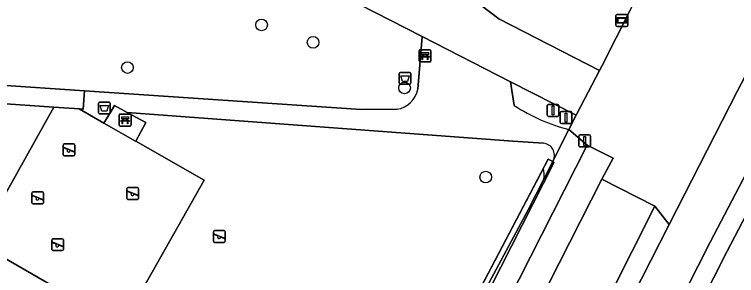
# Model space of a CAD drawing. Extents: x 161848 to 162726, y 385382 to 386521.
# Drawn here: x 162501.6 to 162562.1, y 385512.5 to 385534.3 of the extents above; entities that cross this region are included whole.
import ezdxf

# ---------------------------------------------------------------- set-up
doc = ezdxf.new("R2010")
doc.units = 0
for name, color, linetype in [('IMGEO_Afsluitpaal', 7, 'Continuous'), ('IMGEO_Afvalbak', 7, 'Continuous'), ('IMGEO_Bank', 7, 'Continuous'), ('IMGEO_Boom', 7, 'Continuous'), ('IMGEO_Fietspad_gesloten', 7, 'Continuous'), ('IMGEO_Groenvoorziening', 7, 'Continuous'), ('IMGEO_Haag', 7, 'Continuous'), ('IMGEO_Lichtmast', 7, 'Continuous'), ('IMGEO_Rijbaan_lokaal_gesloten', 7, 'Continuous'), ('IMGEO_Rijbaan_lokaal_open', 7, 'Continuous'), ('IMGEO_Speelvoorziening', 7, 'Continuous'), ('IMGEO_Terreindeel_zand', 7, 'Continuous'), ('IMGEO_Verkeerseiland_groen', 7, 'Continuous'), ('IMGEO_Voetpad_halfverhard', 7, 'Continuous'), ('IMGEO_Voetpad_open', 7, 'Continuous'), ('IMGEO_Wegwijzer', 7, 'Continuous')]:
    doc.layers.add(name, color=color, linetype=linetype)

msp = doc.modelspace()

# ---------------------------------------------------------------- linework, layer by layer
at = {"layer": 'IMGEO_Afsluitpaal'}
for p, q in [((162546.226, 385525.9), (162546.226, 385526.7)), ((162546.226, 385526.7), (162546.226, 385525.9)), ((162546.326, 385526.8), (162547.116, 385526.8)), ((162547.116, 385526.8), (162546.326, 385526.8)), ((162547.216, 385526.7), (162547.216, 385525.9)), ((162547.216, 385525.9), (162547.216, 385526.7)), ((162547.116, 385525.8), (162546.326, 385525.8)), ((162546.326, 385525.8), (162547.116, 385525.8)), ((162547.319, 385525.295), (162547.319, 385526.095)), ((162547.319, 385526.095), (162547.319, 385525.295)), ((162547.419, 385526.195), (162548.209, 385526.195)), ((162548.209, 385526.195), (162547.419, 385526.195)), ((162548.309, 385526.095), (162548.309, 385525.295)), ((162548.309, 385525.295), (162548.309, 385526.095)), ((162548.209, 385525.195), (162547.419, 385525.195)), ((162547.419, 385525.195), (162548.209, 385525.195))]:
    msp.add_line(p, q, dxfattribs=at)
for points in [[(162546.646, 385526.675), (162546.796, 385526.675), (162546.796, 385525.925), (162546.646, 385525.925), (162546.646, 385526.675)], [(162547.739, 385526.07), (162547.889, 385526.07), (162547.889, 385525.32), (162547.739, 385525.32), (162547.739, 385526.07)]]:
    msp.add_lwpolyline(points, dxfattribs=at)
for centre, start, end in [((162546.326, 385526.7), 90, 180), ((162546.326, 385526.7), 90, 180), ((162547.116, 385526.7), 0, 90), ((162547.116, 385526.7), 360, 90), ((162546.326, 385525.9), 180, 270), ((162546.326, 385525.9), 180, 270), ((162547.116, 385525.9), 270, 0), ((162547.116, 385525.9), 270, 0), ((162547.419, 385526.095), 90, 180), ((162547.419, 385526.095), 90, 180), ((162548.209, 385526.095), 0, 90), ((162548.209, 385526.095), 360, 90), ((162547.419, 385525.295), 180, 270), ((162547.419, 385525.295), 180, 270), ((162548.209, 385525.295), 270, 0), ((162548.209, 385525.295), 270, 0)]:
    msp.add_arc(centre, 0.1, start, end, dxfattribs=at)
at = {"layer": 'IMGEO_Afvalbak'}
for p, q in [((162533.813, 385528.584), (162533.813, 385529.384)), ((162533.813, 385529.384), (162533.813, 385528.584)), ((162533.913, 385529.484), (162534.703, 385529.484)), ((162534.703, 385529.484), (162533.913, 385529.484)), ((162534.803, 385529.384), (162534.803, 385528.584)), ((162534.803, 385528.584), (162534.803, 385529.384)), ((162534.703, 385528.484), (162533.913, 385528.484)), ((162533.913, 385528.484), (162534.703, 385528.484)), ((162508.601, 385526.101), (162508.601, 385526.901)), ((162508.601, 385526.901), (162508.601, 385526.101)), ((162508.701, 385527.001), (162509.491, 385527.001)), ((162509.491, 385527.001), (162508.701, 385527.001)), ((162509.591, 385526.901), (162509.591, 385526.101)), ((162509.591, 385526.101), (162509.591, 385526.901)), ((162509.491, 385526.001), (162508.701, 385526.001)), ((162508.701, 385526.001), (162509.491, 385526.001))]:
    msp.add_line(p, q, dxfattribs=at)
for points in [[(162533.956, 385529.198), (162534.66, 385529.198), (162534.511, 385528.728), (162534.105, 385528.728), (162533.956, 385529.198)], [(162508.744, 385526.715), (162509.448, 385526.715), (162509.299, 385526.245), (162508.893, 385526.245), (162508.744, 385526.715)]]:
    msp.add_lwpolyline(points, dxfattribs=at)
for centre, start, end in [((162533.913, 385529.384), 90, 180), ((162533.913, 385529.384), 90, 180), ((162534.703, 385529.384), 0, 90), ((162534.703, 385529.384), 360, 90), ((162533.913, 385528.584), 180, 270), ((162533.913, 385528.584), 180, 270), ((162534.703, 385528.584), 270, 0), ((162534.703, 385528.584), 270, 0), ((162508.701, 385526.901), 90, 180), ((162508.701, 385526.901), 90, 180), ((162509.491, 385526.901), 0, 90), ((162509.491, 385526.901), 360, 90), ((162508.701, 385526.101), 180, 270), ((162508.701, 385526.101), 180, 270), ((162509.491, 385526.101), 270, 0), ((162509.491, 385526.101), 270, 0)]:
    msp.add_arc(centre, 0.1, start, end, dxfattribs=at)
at = {"layer": 'IMGEO_Bank'}
for p, q in [((162535.488, 385530.439), (162535.488, 385531.28)), ((162535.488, 385531.28), (162535.488, 385530.439)), ((162535.563, 385531.364), (162536.404, 385531.364)), ((162536.404, 385531.364), (162535.563, 385531.364)), ((162536.488, 385531.289), (162536.488, 385530.448)), ((162536.488, 385530.448), (162536.488, 385531.289)), ((162536.185, 385530.762), (162535.792, 385530.762)), ((162535.797, 385530.87), (162535.797, 385530.976)), ((162535.841, 385530.976), (162535.841, 385530.87)), ((162536.129, 385530.982), (162535.847, 385530.982)), ((162535.847, 385530.864), (162536.129, 385530.864)), ((162536.135, 385530.87), (162536.135, 385530.976)), ((162536.179, 385530.976), (162536.179, 385530.87)), ((162536.413, 385530.364), (162535.572, 385530.364)), ((162535.572, 385530.364), (162536.413, 385530.364)), ((162510.336, 385525.062), (162510.336, 385525.903)), ((162510.336, 385525.903), (162510.336, 385525.062)), ((162510.411, 385525.987), (162511.252, 385525.987)), ((162511.252, 385525.987), (162510.411, 385525.987)), ((162511.336, 385525.912), (162511.336, 385525.071)), ((162511.336, 385525.071), (162511.336, 385525.912)), ((162511.033, 385525.385), (162510.64, 385525.385)), ((162510.645, 385525.493), (162510.645, 385525.599)), ((162510.689, 385525.599), (162510.689, 385525.493)), ((162510.977, 385525.605), (162510.695, 385525.605)), ((162510.695, 385525.487), (162510.977, 385525.487)), ((162510.983, 385525.493), (162510.983, 385525.599)), ((162511.027, 385525.599), (162511.027, 385525.493)), ((162511.261, 385524.987), (162510.42, 385524.987)), ((162510.42, 385524.987), (162511.261, 385524.987))]:
    msp.add_line(p, q, dxfattribs=at)
for points in [[(162535.791, 385530.982), (162535.705, 385530.982), (162535.705, 385531.143), (162536.268, 385531.143), (162536.268, 385530.982), (162536.185, 385530.982)], [(162535.735, 385530.762), (162535.593, 385530.762), (162535.705, 385530.864), (162535.791, 385530.864)], [(162535.785, 385530.755), (162535.785, 385530.548), (162535.742, 385530.548), (162535.742, 385530.755)], [(162536.185, 385530.864), (162536.268, 385530.864), (162536.38, 385530.762), (162536.241, 385530.762)], [(162536.235, 385530.755), (162536.235, 385530.548), (162536.191, 385530.548), (162536.191, 385530.755)], [(162510.639, 385525.605), (162510.553, 385525.605), (162510.553, 385525.766), (162511.116, 385525.766), (162511.116, 385525.605), (162511.033, 385525.605)], [(162510.583, 385525.385), (162510.441, 385525.385), (162510.553, 385525.487), (162510.639, 385525.487)], [(162510.633, 385525.378), (162510.633, 385525.171), (162510.59, 385525.171), (162510.59, 385525.378)], [(162511.033, 385525.487), (162511.116, 385525.487), (162511.228, 385525.385), (162511.089, 385525.385)], [(162511.083, 385525.378), (162511.083, 385525.171), (162511.039, 385525.171), (162511.039, 385525.378)]]:
    msp.add_lwpolyline(points, dxfattribs=at)
for centre, radius, start, end in [((162535.566, 385531.286), 0.0779, 92.4484, 184.28452), ((162535.566, 385531.286), 0.0779, 92.4484, 184.28452), ((162536.41, 385531.286), 0.0779, 2.4484, 94.28452), ((162536.41, 385531.286), 0.0779, 2.4484, 94.28452), ((162535.735, 385530.755), 0.00671, 2.89567, 87.10433), ((162535.792, 385530.755), 0.00671, 92.89567, 177.10433), ((162535.79, 385530.975), 0.00671, 2.89567, 87.10433), ((162535.79, 385530.871), 0.00671, 272.89567, 357.10433), ((162535.847, 385530.975), 0.00671, 92.89567, 177.10433), ((162535.847, 385530.871), 0.00671, 182.89567, 267.10433), ((162536.129, 385530.975), 0.00671, 2.89567, 87.10433), ((162536.129, 385530.871), 0.00671, 272.89567, 357.10433), ((162536.186, 385530.975), 0.00671, 92.89567, 177.10433), ((162536.186, 385530.871), 0.00671, 182.89567, 267.10433), ((162536.184, 385530.755), 0.00671, 2.89567, 87.10433), ((162536.241, 385530.755), 0.00671, 92.89567, 177.10433), ((162535.566, 385530.442), 0.0779, 182.4484, 274.28452), ((162535.566, 385530.442), 0.0779, 182.4484, 274.28452), ((162536.41, 385530.442), 0.0779, 272.4484, 4.28452), ((162536.41, 385530.442), 0.0779, 272.4484, 4.28452), ((162510.414, 385525.909), 0.0779, 92.4484, 184.28452), ((162510.414, 385525.909), 0.0779, 92.4484, 184.28452), ((162511.258, 385525.909), 0.0779, 2.4484, 94.28452), ((162511.258, 385525.909), 0.0779, 2.4484, 94.28452), ((162510.414, 385525.065), 0.0779, 182.4484, 274.28452), ((162510.414, 385525.065), 0.0779, 182.4484, 274.28452), ((162510.583, 385525.378), 0.00671, 2.89567, 87.10433), ((162510.64, 385525.378), 0.00671, 92.89567, 177.10433), ((162510.638, 385525.598), 0.00671, 2.89567, 87.10433), ((162510.638, 385525.494), 0.00671, 272.89567, 357.10433), ((162510.695, 385525.598), 0.00671, 92.89567, 177.10433), ((162510.695, 385525.494), 0.00671, 182.89567, 267.10433), ((162510.977, 385525.598), 0.00671, 2.89567, 87.10433), ((162510.977, 385525.494), 0.00671, 272.89567, 357.10433), ((162511.034, 385525.598), 0.00671, 92.89567, 177.10433), ((162511.034, 385525.494), 0.00671, 182.89567, 267.10433), ((162511.032, 385525.378), 0.00671, 2.89567, 87.10433), ((162511.089, 385525.378), 0.00671, 92.89567, 177.10433), ((162511.258, 385525.065), 0.0779, 272.4484, 4.28452), ((162511.258, 385525.065), 0.0779, 272.4484, 4.28452)]:
    msp.add_arc(centre, radius, start, end, dxfattribs=at)
at = {"layer": 'IMGEO_Boom'}
for centre in [(162522.283, 385533.463), (162526.603, 385532.001), (162511.041, 385529.893), (162534.268, 385528.184), (162541.077, 385520.708)]:
    msp.add_circle(centre, 0.489, dxfattribs=at)
at = {"layer": 'IMGEO_Fietspad_gesloten'}
for points in [[(162578.739, 385551.202), (162578.614, 385552.297), (162573.531, 385544.171), (162573.803, 385547.505), (162572.215, 385545.805), (162572.036, 385546.761), (162562.199, 385527.947), (162556.467, 385516.741), (162537.23, 385478.985), (162534.335, 385473.329), (162530.814, 385466.933), (162528.019, 385461.045)], [(162530.701, 385457.591), (162538.332, 385472.709), (162559.885, 385515.266), (162578.739, 385551.202)]]:
    msp.add_lwpolyline(points, dxfattribs=at)
at = {"layer": 'IMGEO_Groenvoorziening'}
for points in [[(162538.336, 385536.905), (162542.165, 385533.965), (162550.631, 385529.653), (162550.849, 385530.067), (162553.164, 385534.631), (162561.257, 385550.045), (162560.63, 385550.448), (162542.29, 385562.253), (162548.505, 385577.924), (162536.104, 385581.739), (162500, 385593.238), (162479.406, 385599.797), (162476.971, 385587.253), (162484.254, 385584.283), (162487.85, 385582.497), (162493.782, 385579.117), (162500, 385575.013), (162507.332, 385569.904), (162515.688, 385563.43)], [(162457.472, 385560.354), (162455.419, 385531.5), (162485.619, 385529.433), (162500, 385528.449), (162507.432, 385527.947), (162530.647, 385526.38), (162533.646, 385526.394)], [(162535.739, 385532.489), (162530.442, 385535.198)], [(162535.378, 385528.09), (162535.739, 385532.489)], [(162543.152, 385528.698), (162543.465, 385526.718)], [(162548.049, 385524.695), (162548.65, 385525.885), (162543.152, 385528.698)], [(162545.914, 385523.54), (162543.337, 385523.731), (162511.005, 385526.131), (162512.576, 385525.273), (162511.727, 385523.716), (162517.465, 385520.441), (162510.579, 385508.238), (162498.496, 385515.202), (162504.878, 385526.574), (162500, 385526.911), (162485.517, 385527.913), (162483.623, 385500), (162482.431, 385482.424), (162476.506, 385395.087), (162488.091, 385395.556), (162488.621, 385396.589)], [(162546.694, 385522.016), (162546.32, 385522.205), (162537.199, 385504.871), (162535.197, 385501.211), (162532.824, 385496.317), (162525.906, 385480.798), (162518.279, 385462.455), (162518.645, 385462.309), (162525.082, 385477.793), (162526.365, 385480.78), (162529.989, 385489.222), (162531.318, 385491.896)], [(162531.318, 385491.896), (162529.989, 385489.222), (162526.365, 385480.78), (162525.082, 385477.793), (162518.645, 385462.309), (162518.279, 385462.455), (162525.906, 385480.798), (162532.824, 385496.317), (162535.197, 385501.211), (162537.199, 385504.871), (162546.32, 385522.205), (162546.694, 385522.016)], [(162534.994, 385500), (162544.641, 385517.958), (162545.947, 385520.54), (162546.694, 385522.016)], [(162546.694, 385522.016), (162545.947, 385520.54), (162544.641, 385517.958), (162534.994, 385500)], [(162546.797, 385521.895), (162546.694, 385522.016), (162546.737, 385522.1)], [(162531.737, 385492.257), (162546.797, 385521.895)]]:
    msp.add_lwpolyline(points, dxfattribs=at)
msp.add_lwpolyline([(162563.469, 385510.865), (162564.157, 385512.203), (162584.448, 385551.708), (162581.319, 385553.22), (162580.168, 385550.533), (162561.333, 385514.5), (162539.455, 385471.324), (162537.625, 385467.649), (162538.11, 385467.42), (162538.087, 385467.355), (162540.528, 385466.202), (162540.691, 385466.519), (162544.946, 385474.804)], close=True, dxfattribs=at)
for centre, radius, start, end in [((162533.316, 385528.463), 2.095, 279.05927, 349.73736), ((162551.801, 385539.401), 15.177, 236.68613, 255.68844), ((162545.838, 385522.541), 1.001, 333.84825, 85.65009)]:
    msp.add_arc(centre, radius, start, end, dxfattribs=at)
at = {"layer": 'IMGEO_Haag'}
for points in [[(162545.922, 385521.449), (162537.199, 385504.871), (162535.197, 385501.211), (162532.824, 385496.317), (162525.906, 385480.798), (162518.279, 385462.455), (162518.645, 385462.309), (162525.082, 385477.793), (162526.365, 385480.78), (162529.989, 385489.222), (162531.318, 385491.896)], [(162534.994, 385500), (162544.641, 385517.958), (162545.947, 385520.54)]]:
    msp.add_lwpolyline(points, dxfattribs=at)
msp.add_arc((162543.124, 385520.917), 2.848, 352.38905, 10.76174, dxfattribs=at)
at = {"layer": 'IMGEO_Lichtmast'}
for p, q in [((162548.871, 385523.341), (162548.871, 385524.141)), ((162548.871, 385524.141), (162548.871, 385523.341)), ((162548.971, 385524.241), (162549.761, 385524.241)), ((162549.761, 385524.241), (162548.971, 385524.241)), ((162549.861, 385524.141), (162549.861, 385523.341)), ((162549.861, 385523.341), (162549.861, 385524.141)), ((162549.761, 385523.241), (162548.971, 385523.241)), ((162548.971, 385523.241), (162549.761, 385523.241))]:
    msp.add_line(p, q, dxfattribs=at)
msp.add_lwpolyline([(162549.291, 385524.116), (162549.441, 385524.116), (162549.441, 385523.366), (162549.291, 385523.366), (162549.291, 385524.116)], dxfattribs=at)
for centre, start, end in [((162548.971, 385524.141), 90, 180), ((162548.971, 385524.141), 90, 180), ((162549.761, 385524.141), 0, 90), ((162549.761, 385524.141), 360, 90), ((162548.971, 385523.341), 180, 270), ((162548.971, 385523.341), 180, 270), ((162549.761, 385523.341), 270, 0), ((162549.761, 385523.341), 270, 0)]:
    msp.add_arc(centre, 0.1, start, end, dxfattribs=at)
at = {"layer": 'IMGEO_Rijbaan_lokaal_gesloten'}
msp.add_lwpolyline([(162555.262, 385518.28), (162550.807, 385520.544), (162538.256, 385495.845), (162535.513, 385490.426), (162529.412, 385478.456), (162528.884, 385477.401), (162533.423, 385475.202), (162533.865, 385476.024), (162542.639, 385493.414), (162551.475, 385510.772)], close=True, dxfattribs=at)
at = {"layer": 'IMGEO_Rijbaan_lokaal_open'}
for points in [[(162542.165, 385533.965), (162538.336, 385536.905), (162532.399, 385541.463), (162532.816, 385540.973), (162529.486, 385535.512), (162530.442, 385535.198), (162535.739, 385532.489), (162535.745, 385532.486), (162543.152, 385528.698), (162548.65, 385525.885), (162548.714, 385526.011), (162550.631, 385529.653)], [(162550.807, 385520.544), (162551.752, 385522.302), (162549.588, 385523.376), (162533.412, 385491.508), (162535.513, 385490.426), (162538.256, 385495.845)]]:
    msp.add_lwpolyline(points, close=True, dxfattribs=at)
at = {"layer": 'IMGEO_Speelvoorziening'}
for p, q in [((162505.636, 385522.585), (162505.636, 385523.385)), ((162505.636, 385523.385), (162505.636, 385522.585)), ((162505.705, 385523.21), (162506.581, 385522.857)), ((162505.736, 385523.485), (162506.526, 385523.485)), ((162506.526, 385523.485), (162505.736, 385523.485)), ((162506.626, 385523.385), (162506.626, 385522.585)), ((162506.626, 385522.585), (162506.626, 385523.385)), ((162506.019, 385523.013), (162505.68, 385523.15)), ((162506.557, 385522.797), (162506.217, 385522.934)), ((162506.526, 385522.485), (162505.736, 385522.485)), ((162505.736, 385522.485), (162506.526, 385522.485)), ((162510.98, 385518.928), (162510.98, 385519.728)), ((162510.98, 385519.728), (162510.98, 385518.928)), ((162511.08, 385519.828), (162511.87, 385519.828)), ((162511.87, 385519.828), (162511.08, 385519.828)), ((162511.97, 385519.728), (162511.97, 385518.928)), ((162511.97, 385518.928), (162511.97, 385519.728)), ((162503.019, 385518.563), (162503.019, 385519.363)), ((162503.019, 385519.363), (162503.019, 385518.563)), ((162503.402, 385518.991), (162503.063, 385519.128)), ((162503.088, 385519.188), (162503.964, 385518.835)), ((162503.119, 385519.463), (162503.909, 385519.463)), ((162503.909, 385519.463), (162503.119, 385519.463)), ((162504.009, 385519.363), (162504.009, 385518.563)), ((162504.009, 385518.563), (162504.009, 385519.363)), ((162511.363, 385519.356), (162511.024, 385519.493)), ((162511.049, 385519.553), (162511.925, 385519.2)), ((162511.901, 385519.14), (162511.561, 385519.277)), ((162503.909, 385518.463), (162503.119, 385518.463)), ((162503.119, 385518.463), (162503.909, 385518.463)), ((162503.94, 385518.775), (162503.6, 385518.912)), ((162511.87, 385518.828), (162511.08, 385518.828)), ((162511.08, 385518.828), (162511.87, 385518.828)), ((162518.249, 385515.331), (162518.249, 385516.131)), ((162518.249, 385516.131), (162518.249, 385515.331)), ((162518.318, 385515.956), (162519.194, 385515.603)), ((162518.349, 385516.231), (162519.139, 385516.231)), ((162519.139, 385516.231), (162518.349, 385516.231)), ((162519.239, 385516.131), (162519.239, 385515.331)), ((162519.239, 385515.331), (162519.239, 385516.131)), ((162504.687, 385514.645), (162504.687, 385515.445)), ((162504.687, 385515.445), (162504.687, 385514.645)), ((162504.787, 385515.545), (162505.577, 385515.545)), ((162505.577, 385515.545), (162504.787, 385515.545)), ((162505.677, 385515.445), (162505.677, 385514.645)), ((162505.677, 385514.645), (162505.677, 385515.445)), ((162518.632, 385515.759), (162518.293, 385515.896)), ((162519.17, 385515.543), (162518.83, 385515.68)), ((162505.07, 385515.073), (162504.731, 385515.21)), ((162504.756, 385515.27), (162505.632, 385514.917)), ((162505.608, 385514.857), (162505.268, 385514.994)), ((162519.139, 385515.231), (162518.349, 385515.231)), ((162518.349, 385515.231), (162519.139, 385515.231)), ((162505.577, 385514.545), (162504.787, 385514.545)), ((162504.787, 385514.545), (162505.577, 385514.545))]:
    msp.add_line(p, q, dxfattribs=at)
for centre, radius, start, end in [((162505.736, 385523.385), 0.1, 90, 180), ((162505.736, 385523.385), 0.1, 90, 180), ((162505.693, 385523.18), 0.0327, 68.07798, 248.07798), ((162506.526, 385523.385), 0.1, 0, 90), ((162506.526, 385523.385), 0.1, 360, 90), ((162506.098, 385522.923), 0.12, 130.99278, 5.16318), ((162506.569, 385522.827), 0.0327, 248.07798, 68.07798), ((162505.736, 385522.585), 0.1, 180, 270), ((162505.736, 385522.585), 0.1, 180, 270), ((162506.526, 385522.585), 0.1, 270, 0), ((162506.526, 385522.585), 0.1, 270, 0), ((162511.08, 385519.728), 0.1, 90, 180), ((162511.08, 385519.728), 0.1, 90, 180), ((162511.87, 385519.728), 0.1, 0, 90), ((162511.87, 385519.728), 0.1, 360, 90), ((162503.119, 385519.363), 0.1, 90, 180), ((162503.119, 385519.363), 0.1, 90, 180), ((162503.076, 385519.158), 0.0327, 68.07798, 248.07798), ((162503.481, 385518.901), 0.12, 130.99278, 5.16318), ((162503.909, 385519.363), 0.1, 0, 90), ((162503.909, 385519.363), 0.1, 360, 90), ((162511.037, 385519.523), 0.0327, 68.07798, 248.07798), ((162511.442, 385519.266), 0.12, 130.99278, 5.16318), ((162511.913, 385519.17), 0.0327, 248.07798, 68.07798), ((162503.119, 385518.563), 0.1, 180, 270), ((162503.119, 385518.563), 0.1, 180, 270), ((162503.909, 385518.563), 0.1, 270, 0), ((162503.909, 385518.563), 0.1, 270, 0), ((162503.952, 385518.805), 0.0327, 248.07798, 68.07798), ((162511.08, 385518.928), 0.1, 180, 270), ((162511.08, 385518.928), 0.1, 180, 270), ((162511.87, 385518.928), 0.1, 270, 0), ((162511.87, 385518.928), 0.1, 270, 0), ((162518.349, 385516.131), 0.1, 90, 180), ((162518.349, 385516.131), 0.1, 90, 180), ((162518.306, 385515.926), 0.0327, 68.07798, 248.07798), ((162519.139, 385516.131), 0.1, 0, 90), ((162519.139, 385516.131), 0.1, 360, 90), ((162504.787, 385515.445), 0.1, 90, 180), ((162504.787, 385515.445), 0.1, 90, 180), ((162505.577, 385515.445), 0.1, 0, 90), ((162505.577, 385515.445), 0.1, 360, 90), ((162518.711, 385515.669), 0.12, 130.99278, 5.16318), ((162519.182, 385515.573), 0.0327, 248.07798, 68.07798), ((162504.744, 385515.24), 0.0327, 68.07798, 248.07798), ((162505.149, 385514.983), 0.12, 130.99278, 5.16318), ((162505.62, 385514.887), 0.0327, 248.07798, 68.07798), ((162518.349, 385515.331), 0.1, 180, 270), ((162518.349, 385515.331), 0.1, 180, 270), ((162519.139, 385515.331), 0.1, 270, 0), ((162519.139, 385515.331), 0.1, 270, 0), ((162504.787, 385514.645), 0.1, 180, 270), ((162504.787, 385514.645), 0.1, 180, 270), ((162505.577, 385514.645), 0.1, 270, 0), ((162505.577, 385514.645), 0.1, 270, 0)]:
    msp.add_arc(centre, radius, start, end, dxfattribs=at)
at = {"layer": 'IMGEO_Terreindeel_zand'}
msp.add_lwpolyline([(162553.164, 385534.631), (162550.849, 385530.067), (162550.631, 385529.653), (162548.714, 385526.011), (162548.65, 385525.885), (162548.049, 385524.695), (162549.588, 385523.376), (162551.752, 385522.302), (162550.807, 385520.544), (162555.262, 385518.28), (162556.467, 385516.741), (162562.199, 385527.947), (162572.036, 385546.761)], dxfattribs=at)
msp.add_lwpolyline([(162511.727, 385523.716), (162511.718, 385523.721), (162509.058, 385525.239), (162509.056, 385525.24), (162506.975, 385526.429), (162504.878, 385526.574), (162498.496, 385515.202), (162510.579, 385508.238), (162517.465, 385520.441)], close=True, dxfattribs=at)
at = {"layer": 'IMGEO_Verkeerseiland_groen'}
for points in [[(162556.467, 385516.741), (162555.262, 385518.28), (162551.475, 385510.772), (162542.639, 385493.414), (162533.865, 385476.024), (162533.423, 385475.202), (162529.575, 385467.554), (162526.912, 385462.215), (162525.851, 385459.949), (162524.977, 385457.868)], [(162528.019, 385461.045), (162530.814, 385466.933), (162534.335, 385473.329), (162537.23, 385478.985), (162556.467, 385516.741)]]:
    msp.add_lwpolyline(points, dxfattribs=at)
at = {"layer": 'IMGEO_Voetpad_halfverhard'}
for points in [[(162543.152, 385528.698), (162535.745, 385532.486), (162535.739, 385532.489), (162535.378, 385528.09)], [(162543.465, 385526.718), (162543.152, 385528.698)], [(162533.646, 385526.394), (162530.647, 385526.38), (162507.432, 385527.947), (162507.329, 385526.404), (162506.975, 385526.429), (162509.056, 385525.24), (162509.666, 385526.231), (162509.957, 385526.703), (162511.005, 385526.131), (162543.337, 385523.731), (162545.914, 385523.54)], [(162546.737, 385522.1), (162548.049, 385524.695)]]:
    msp.add_lwpolyline(points, dxfattribs=at)
for centre, radius, start, end in [((162533.316, 385528.463), 2.095, 279.05927, 349.73736), ((162551.801, 385539.401), 15.177, 236.68613, 255.68844), ((162545.838, 385522.541), 1.001, 333.84825, 85.65009)]:
    msp.add_arc(centre, radius, start, end, dxfattribs=at)
at = {"layer": 'IMGEO_Voetpad_open'}
for points in [[(162580.168, 385550.533), (162580.207, 385551.059), (162580.293, 385552.204), (162579.567, 385551.024), (162579.681, 385552.499), (162578.739, 385551.202), (162559.885, 385515.266), (162538.332, 385472.709), (162530.701, 385457.591)], [(162531.766, 385456.094), (162535.386, 385463.291), (162536.442, 385462.75), (162536.464, 385462.816), (162538.087, 385467.355), (162538.11, 385467.42), (162537.625, 385467.649), (162539.455, 385471.324), (162561.333, 385514.5), (162580.168, 385550.533)], [(162533.412, 385491.508), (162549.588, 385523.376), (162548.049, 385524.695), (162546.737, 385522.1), (162546.694, 385522.016), (162546.797, 385521.895), (162531.737, 385492.257)]]:
    msp.add_lwpolyline(points, dxfattribs=at)
for points in [[(162507.432, 385527.947), (162500, 385528.449), (162485.619, 385529.433), (162485.517, 385527.913), (162500, 385526.911), (162504.878, 385526.574), (162506.975, 385526.429), (162507.329, 385526.404)], [(162511.005, 385526.131), (162509.957, 385526.703), (162509.666, 385526.231), (162509.056, 385525.24), (162509.058, 385525.239), (162511.718, 385523.721), (162511.727, 385523.716), (162512.576, 385525.273)]]:
    msp.add_lwpolyline(points, close=True, dxfattribs=at)
at = {"layer": 'IMGEO_Wegwijzer'}
for p, q in [((162551.996, 385533.441), (162551.996, 385534.241)), ((162551.996, 385534.241), (162551.996, 385533.441)), ((162552.096, 385534.341), (162552.886, 385534.341)), ((162552.886, 385534.341), (162552.096, 385534.341)), ((162552.986, 385534.241), (162552.986, 385533.441)), ((162552.986, 385533.441), (162552.986, 385534.241)), ((162552.886, 385533.341), (162552.096, 385533.341)), ((162552.096, 385533.341), (162552.886, 385533.341))]:
    msp.add_line(p, q, dxfattribs=at)
for points in [[(162552.097, 385534.073), (162552.885, 385534.073), (162552.885, 385533.609), (162552.097, 385533.609), (162552.097, 385534.073)], [(162552.162, 385534.008), (162552.162, 385533.674), (162552.82, 385533.674), (162552.82, 385534.008), (162552.162, 385534.008)]]:
    msp.add_lwpolyline(points, dxfattribs=at)
for centre, start, end in [((162552.096, 385534.241), 90, 180), ((162552.096, 385534.241), 90, 180), ((162552.886, 385534.241), 0, 90), ((162552.886, 385534.241), 360, 90), ((162552.096, 385533.441), 180, 270), ((162552.096, 385533.441), 180, 270), ((162552.886, 385533.441), 270, 0), ((162552.886, 385533.441), 270, 0)]:
    msp.add_arc(centre, 0.1, start, end, dxfattribs=at)

doc.saveas('drawing.dxf')
